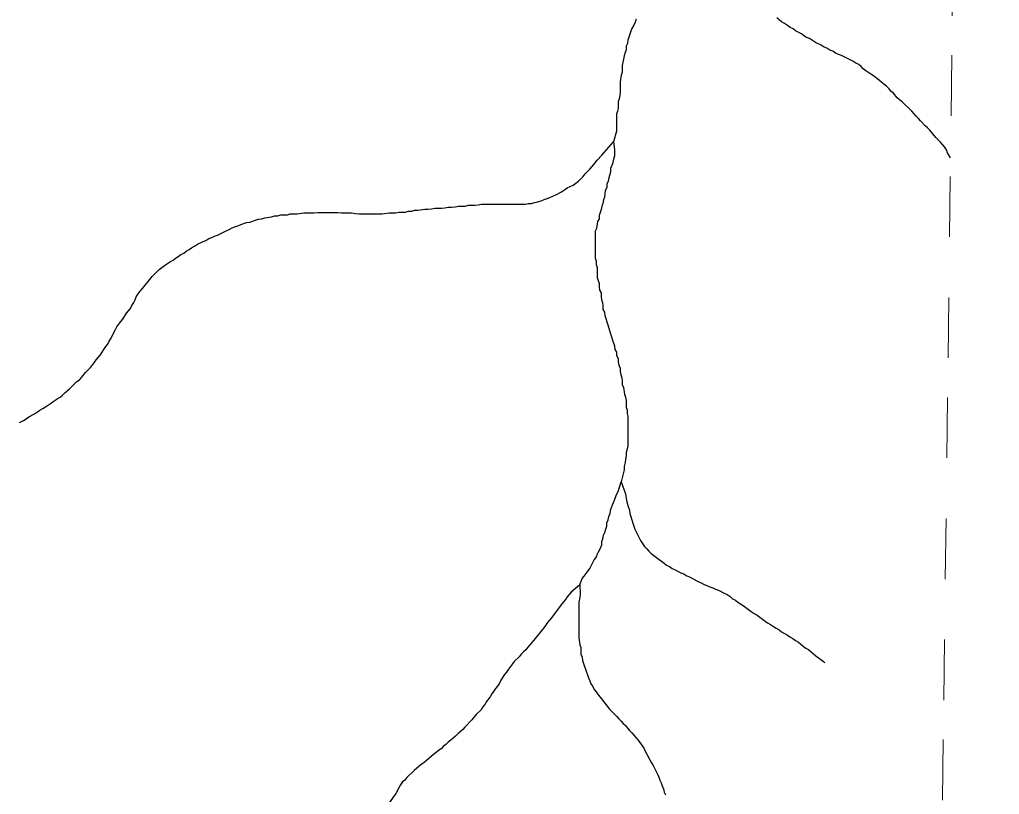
# Model space of a CAD drawing. Extents: x 652.3 to 678, y 7316.9 to 7344.9.
# Drawn here: x 676.183 to 677.802, y 7319.614 to 7320.893 of the extents above; entities that cross this region are included whole.
import ezdxf

# ---------------------------------------------------------------- set-up
doc = ezdxf.new("R2010")
doc.units = 0
doc.header["$LTSCALE"] = 0.032
doc.linetypes.add('SHORT_DASHED', pattern=[2.7, 1.5, -1.2])
doc.layers.add('53', color=7, linetype='SHORT_DASHED', lineweight=13)
doc.layers.add('7', color=7, linetype='Continuous', lineweight=25)

msp = doc.modelspace()

# ---------------------------------------------------------------- linework, layer by layer
at = {"layer": '53'}
msp.add_lwpolyline([(677.6746, 7316.9441), (677.6817, 7317.5092), (677.6888, 7318.0742), (677.6959, 7318.6393), (677.703, 7319.2044), (677.7101, 7319.7694), (677.7172, 7320.3345), (677.7242, 7320.8996), (677.7313, 7321.4647), (677.7384, 7322.0297), (677.7455, 7322.5948), (677.7526, 7323.1599), (677.7596, 7323.7249), (677.7667, 7324.29), (677.7738, 7324.8551), (677.7808, 7325.4201), (677.7879, 7325.9852), (677.795, 7326.5503), (677.802, 7327.1153)], dxfattribs=at)
at = {"layer": '7'}
for points in [[(677.202, 7320.8939), (677.2004, 7320.8891), (677.198, 7320.8843), (677.1948, 7320.8787), (677.1932, 7320.874), (677.1916, 7320.8692), (677.1884, 7320.8596), (677.1876, 7320.8541), (677.1853, 7320.8493), (677.1853, 7320.8437), (677.1837, 7320.8389), (677.1821, 7320.8334), (677.1813, 7320.8278), (677.1797, 7320.823), (677.1789, 7320.8175), (677.1789, 7320.8063), (677.1773, 7320.8016), (677.1757, 7320.7904), (677.1757, 7320.7737), (677.1749, 7320.7681), (677.1741, 7320.7626), (677.1725, 7320.7578), (677.1725, 7320.7466), (677.1709, 7320.7419), (677.1693, 7320.7371), (677.1693, 7320.7093), (677.1646, 7320.6917)], [(677.7213, 7320.6652), (677.716, 7320.6734), (677.7144, 7320.6782), (677.7112, 7320.683), (677.708, 7320.687), (677.7048, 7320.691), (677.6969, 7320.6989), (677.6873, 7320.7108), (677.6834, 7320.7148), (677.6794, 7320.718), (677.6714, 7320.726), (677.6682, 7320.7299), (677.6643, 7320.7339), (677.6611, 7320.7379), (677.6571, 7320.7419), (677.6412, 7320.7578), (677.6372, 7320.761), (677.6332, 7320.7642), (677.6269, 7320.7721), (677.6229, 7320.7753), (677.6197, 7320.7793), (677.6157, 7320.7833), (677.6118, 7320.7864), (677.6078, 7320.7896), (677.6038, 7320.7928), (677.5998, 7320.796), (677.5958, 7320.7992), (677.5911, 7320.8023), (677.5863, 7320.8055), (677.5815, 7320.8087), (677.5767, 7320.8119), (677.5736, 7320.8159), (677.5696, 7320.8191), (677.5648, 7320.8214), (677.56, 7320.8246), (677.5553, 7320.827), (677.5409, 7320.8342), (677.5362, 7320.8358), (677.5314, 7320.8382), (677.5266, 7320.8413), (677.5218, 7320.8429), (677.5171, 7320.8461), (677.5123, 7320.8477), (677.5075, 7320.8509), (677.498, 7320.8557), (677.4932, 7320.8588), (677.4884, 7320.862), (677.4836, 7320.8636), (677.4789, 7320.8668), (677.4749, 7320.87), (677.4653, 7320.8748), (677.4614, 7320.8779), (677.4566, 7320.8803), (677.4518, 7320.8835), (677.447, 7320.8867), (677.4423, 7320.8899), (677.4383, 7320.8931), (677.4343, 7320.8962)], [(676.3824, 7320.4451), (676.3864, 7320.4491), (676.4023, 7320.469), (676.4103, 7320.4769), (676.4142, 7320.4809), (676.4182, 7320.4841), (676.423, 7320.4873), (676.4278, 7320.4904), (676.4325, 7320.4936), (676.4373, 7320.496), (676.4413, 7320.4992), (676.4453, 7320.5024), (676.45, 7320.5056), (676.4548, 7320.5079), (676.4588, 7320.5111), (676.4636, 7320.5135), (676.4676, 7320.5167), (676.4723, 7320.5191), (676.4771, 7320.5223), (676.4866, 7320.527), (676.4914, 7320.5286), (676.4962, 7320.5318), (676.501, 7320.5334), (676.5057, 7320.5358), (676.5105, 7320.5374), (676.5248, 7320.5445), (676.5296, 7320.5469), (676.5344, 7320.5493), (676.5392, 7320.5509), (676.5439, 7320.5525), (676.5487, 7320.5549), (676.5583, 7320.5581), (676.5638, 7320.5589), (676.5734, 7320.562), (676.5782, 7320.5636), (676.5837, 7320.5644), (676.5885, 7320.566), (676.5996, 7320.5676), (676.6044, 7320.5692), (676.61, 7320.5692), (676.6148, 7320.5708), (676.6259, 7320.5708), (676.6307, 7320.5724), (676.6418, 7320.5724), (676.6529, 7320.574), (676.6697, 7320.574), (676.676, 7320.5748), (676.7094, 7320.5748), (676.715, 7320.574), (676.7317, 7320.574), (676.7381, 7320.5732), (676.7437, 7320.5724), (676.7826, 7320.5724), (676.7938, 7320.574), (676.8049, 7320.574), (676.8097, 7320.5756), (676.8208, 7320.5756), (676.8256, 7320.5772), (676.8312, 7320.5772), (676.836, 7320.5788), (676.8415, 7320.5788), (676.8527, 7320.5804), (676.8582, 7320.5804), (676.8638, 7320.5811), (676.8694, 7320.5819), (676.8805, 7320.5819), (676.8861, 7320.5827), (676.8917, 7320.5835), (676.8972, 7320.5835), (676.9028, 7320.5843), (676.9084, 7320.5851), (676.9195, 7320.5851), (676.9243, 7320.5867), (676.9354, 7320.5867), (676.941, 7320.5875), (676.9466, 7320.5883), (677.019, 7320.5883), (677.0237, 7320.5899), (677.0293, 7320.5899), (677.0341, 7320.5915), (677.0397, 7320.5923), (677.0452, 7320.5939), (677.05, 7320.5963), (677.0548, 7320.5979), (677.0595, 7320.5994), (677.0643, 7320.6018), (677.0691, 7320.6042), (677.0786, 7320.609), (677.0834, 7320.6122), (677.0882, 7320.6154), (677.0977, 7320.6201), (677.1025, 7320.6233), (677.1065, 7320.6265), (677.1144, 7320.6345), (677.1176, 7320.6384), (677.1216, 7320.6424), (677.1256, 7320.6464), (677.132, 7320.6543), (677.1375, 7320.6615), (677.1455, 7320.6695), (677.1646, 7320.6917)], [(677.1646, 7320.6917), (677.1662, 7320.679), (677.1662, 7320.6679), (677.1646, 7320.6631), (677.163, 7320.6551), (677.1598, 7320.6472), (677.1598, 7320.6416), (677.1566, 7320.6321), (677.1558, 7320.6265), (677.1534, 7320.6217), (677.1534, 7320.6162), (677.151, 7320.6114), (677.1503, 7320.6058), (677.1495, 7320.6002), (677.1479, 7320.5955), (677.1471, 7320.5899), (677.1455, 7320.5851), (677.1439, 7320.5796), (677.1423, 7320.5748), (677.1407, 7320.57), (677.1407, 7320.5644), (677.1383, 7320.5597), (677.1367, 7320.5485), (677.1343, 7320.5437), (677.1343, 7320.4992), (677.1359, 7320.4944), (677.1359, 7320.4888), (677.1375, 7320.4841), (677.1375, 7320.4674), (677.1407, 7320.4578), (677.1407, 7320.4522), (677.1415, 7320.4467), (677.1439, 7320.4419), (677.1439, 7320.4363), (677.1447, 7320.4308), (677.1463, 7320.426), (677.1471, 7320.4204), (677.1471, 7320.4148), (677.1495, 7320.4101), (677.1503, 7320.4045), (677.1518, 7320.3997), (677.1534, 7320.3942), (677.155, 7320.3894), (677.1582, 7320.3798), (677.1598, 7320.3743), (677.1614, 7320.3695), (677.163, 7320.3639), (677.1662, 7320.3544), (677.167, 7320.3488), (677.1693, 7320.344), (677.1693, 7320.3385), (677.1725, 7320.3337), (677.1725, 7320.3281), (677.1733, 7320.3225), (677.1757, 7320.3178), (677.1757, 7320.3122), (677.1765, 7320.3066), (677.1781, 7320.3019), (677.1789, 7320.2963), (677.1789, 7320.2907), (677.1813, 7320.2859), (677.1829, 7320.2748), (677.1845, 7320.27), (677.1853, 7320.2645), (677.1853, 7320.2533), (677.1869, 7320.2485), (677.1869, 7320.243), (677.1884, 7320.2382), (677.1884, 7320.1881), (677.1853, 7320.1785), (677.1853, 7320.173), (677.1845, 7320.1674), (677.1837, 7320.1618), (677.1821, 7320.1555), (677.1821, 7320.1499), (677.1773, 7320.13)], [(676.1835, 7320.2279), (676.1867, 7320.2295), (676.1899, 7320.231), (676.1946, 7320.2342), (676.1986, 7320.2374), (676.2082, 7320.2422), (676.2129, 7320.2454), (676.2169, 7320.2485), (676.2217, 7320.2509), (676.2265, 7320.2541), (676.2312, 7320.2573), (676.236, 7320.2605), (676.2408, 7320.2637), (676.2456, 7320.2668), (676.2503, 7320.27), (676.2543, 7320.2732), (676.2583, 7320.2772), (676.2623, 7320.2804), (676.2662, 7320.2836), (676.2782, 7320.2955), (676.2822, 7320.2987), (676.2861, 7320.3027), (676.2925, 7320.3106), (676.3005, 7320.3186), (676.3068, 7320.3265), (676.31, 7320.3313), (676.3164, 7320.3393), (676.3259, 7320.3536), (676.3291, 7320.3576), (676.3315, 7320.3623), (676.3347, 7320.3671), (676.3394, 7320.3767), (676.3418, 7320.3814), (676.3442, 7320.3862), (676.3474, 7320.3902), (676.3506, 7320.395), (676.3538, 7320.3989), (676.3601, 7320.4085), (676.3665, 7320.4164), (676.3689, 7320.4212), (676.3721, 7320.426), (676.3745, 7320.4308), (676.376, 7320.4355), (676.3792, 7320.4403), (676.3824, 7320.4451)], [(677.1089, 7319.9597), (677.1129, 7319.9701), (677.116, 7319.974), (677.1192, 7319.9788), (677.1256, 7319.9868), (677.1327, 7320.0011), (677.1359, 7320.0051), (677.1375, 7320.0098), (677.1399, 7320.0146), (677.1423, 7320.0194), (677.1455, 7320.0258), (677.1455, 7320.0313), (677.1471, 7320.0361), (677.1479, 7320.0417), (677.1503, 7320.0464), (677.1518, 7320.052), (677.1534, 7320.0568), (677.1534, 7320.0624), (677.1558, 7320.0671), (677.1566, 7320.0727), (677.159, 7320.0775), (677.1598, 7320.083), (677.163, 7320.0918), (677.1662, 7320.0998), (677.1693, 7320.1093), (677.1725, 7320.1141), (677.1773, 7320.13)], [(677.1773, 7320.13), (677.1845, 7320.1101), (677.1861, 7320.099), (677.1884, 7320.091), (677.1908, 7320.083), (677.1916, 7320.0775), (677.1932, 7320.0727), (677.1948, 7320.0671), (677.1964, 7320.0616), (677.198, 7320.0568), (677.1996, 7320.052), (677.2067, 7320.0377), (677.2091, 7320.0329), (677.2155, 7320.0234), (677.2195, 7320.0194), (677.2227, 7320.0154), (677.2266, 7320.0114), (677.2314, 7320.0083), (677.2354, 7320.0051), (677.2402, 7320.0019), (677.2441, 7319.9987), (677.2481, 7319.9955), (677.2521, 7319.9923), (677.2569, 7319.9899), (677.2616, 7319.9868), (677.2664, 7319.9844), (677.2712, 7319.982), (677.276, 7319.9796), (677.2807, 7319.978), (677.2855, 7319.9748), (677.2903, 7319.9732), (677.2951, 7319.9701), (677.3046, 7319.9653), (677.3094, 7319.9629), (677.3142, 7319.9605), (677.3189, 7319.9589), (677.3237, 7319.9565), (677.3285, 7319.9549), (677.3333, 7319.9526), (677.338, 7319.951), (677.3476, 7319.9462), (677.3524, 7319.9438), (677.3571, 7319.9406), (677.3611, 7319.9366), (677.3659, 7319.9343), (677.3699, 7319.9311), (677.3746, 7319.9287), (677.3786, 7319.9255), (677.3834, 7319.9223), (677.3874, 7319.9191), (677.3921, 7319.916), (677.3969, 7319.9128), (677.4017, 7319.9096), (677.4065, 7319.9064), (677.4104, 7319.9032), (677.4152, 7319.9), (677.4192, 7319.8969), (677.424, 7319.8945), (677.4287, 7319.8913), (677.4335, 7319.8881), (677.4383, 7319.8857), (677.4423, 7319.8825), (677.447, 7319.8793), (677.4518, 7319.877), (677.4558, 7319.8738), (677.4606, 7319.8714), (677.4653, 7319.8682), (677.4701, 7319.865), (677.4741, 7319.8618), (677.4781, 7319.8587), (677.4821, 7319.8555), (677.4868, 7319.8531), (677.4908, 7319.8491), (677.4948, 7319.8459), (677.4988, 7319.8427), (677.5115, 7319.8332), (677.5128, 7319.8322), (677.5134, 7319.8318)], [(677.1089, 7319.9597), (677.0946, 7319.9478), (677.0914, 7319.9438), (677.0882, 7319.9398), (677.085, 7319.9358), (677.0794, 7319.9287), (677.0715, 7319.9183), (677.0683, 7319.9136), (677.0619, 7319.9056), (677.0587, 7319.9016), (677.0556, 7319.8976), (677.0524, 7319.8929), (677.0492, 7319.8889), (677.0301, 7319.865), (677.0261, 7319.861), (677.0229, 7319.8571), (677.0198, 7319.8523), (677.0158, 7319.8491), (677.0118, 7319.8451), (677.0086, 7319.8412), (677.0007, 7319.8332), (676.9975, 7319.8292), (676.9943, 7319.8252), (676.9911, 7319.8205), (676.9879, 7319.8157), (676.9847, 7319.8117), (676.9784, 7319.8022), (676.976, 7319.7974), (676.9728, 7319.7926), (676.9696, 7319.7886), (676.9664, 7319.7839), (676.9633, 7319.7799), (676.9609, 7319.7751), (676.9545, 7319.7672), (676.9521, 7319.7624), (676.9489, 7319.7584), (676.9458, 7319.7536), (676.9378, 7319.7457), (676.9346, 7319.7417), (676.9306, 7319.7369), (676.9187, 7319.725), (676.9155, 7319.721), (676.9115, 7319.717), (676.9076, 7319.7138), (676.9036, 7319.7099), (676.8996, 7319.7067), (676.8956, 7319.7035), (676.8917, 7319.7003), (676.8877, 7319.6963), (676.8837, 7319.6932), (676.8797, 7319.6892), (676.8757, 7319.686), (676.8718, 7319.6828), (676.867, 7319.6796), (676.863, 7319.6757), (676.859, 7319.6725), (676.8551, 7319.6693), (676.8511, 7319.6661), (676.8471, 7319.6629), (676.8431, 7319.6597), (676.8391, 7319.6566), (676.8352, 7319.6534), (676.8232, 7319.6414), (676.82, 7319.6375), (676.8161, 7319.6343), (676.8129, 7319.6295), (676.8097, 7319.6247), (676.8049, 7319.6152), (676.7938, 7319.6001)], [(677.1089, 7319.9597), (677.1097, 7319.9446), (677.1089, 7319.939), (677.1073, 7319.9311), (677.1073, 7319.8722)], [(677.1073, 7319.8722), (677.1089, 7319.861), (677.1105, 7319.8563), (677.1105, 7319.8451), (677.1129, 7319.8404), (677.1136, 7319.8348), (677.1168, 7319.8252), (677.1184, 7319.8205), (677.1232, 7319.8061), (677.1256, 7319.8014), (677.1272, 7319.7966), (677.1304, 7319.7918), (677.1327, 7319.787), (677.1359, 7319.7831), (677.1391, 7319.7783), (677.1423, 7319.7743), (677.1582, 7319.7544), (677.1662, 7319.7465), (677.1701, 7319.7425), (677.1733, 7319.7385), (677.1773, 7319.7345), (677.1805, 7319.7306), (677.1845, 7319.7274), (677.1876, 7319.7234), (677.1908, 7319.7194), (677.1948, 7319.7154), (677.2012, 7319.7075), (677.2052, 7319.7035), (677.2083, 7319.6995), (677.2147, 7319.69), (677.2171, 7319.6852), (677.2195, 7319.6804), (677.2243, 7319.6709), (677.2274, 7319.6661), (677.2298, 7319.6613), (677.237, 7319.647), (677.2394, 7319.6422), (677.241, 7319.6375), (677.2433, 7319.6327), (677.2449, 7319.6279), (677.2473, 7319.6231), (677.2481, 7319.6176), (677.2505, 7319.6128)]]:
    msp.add_lwpolyline(points, dxfattribs=at)

doc.saveas('drawing.dxf')
